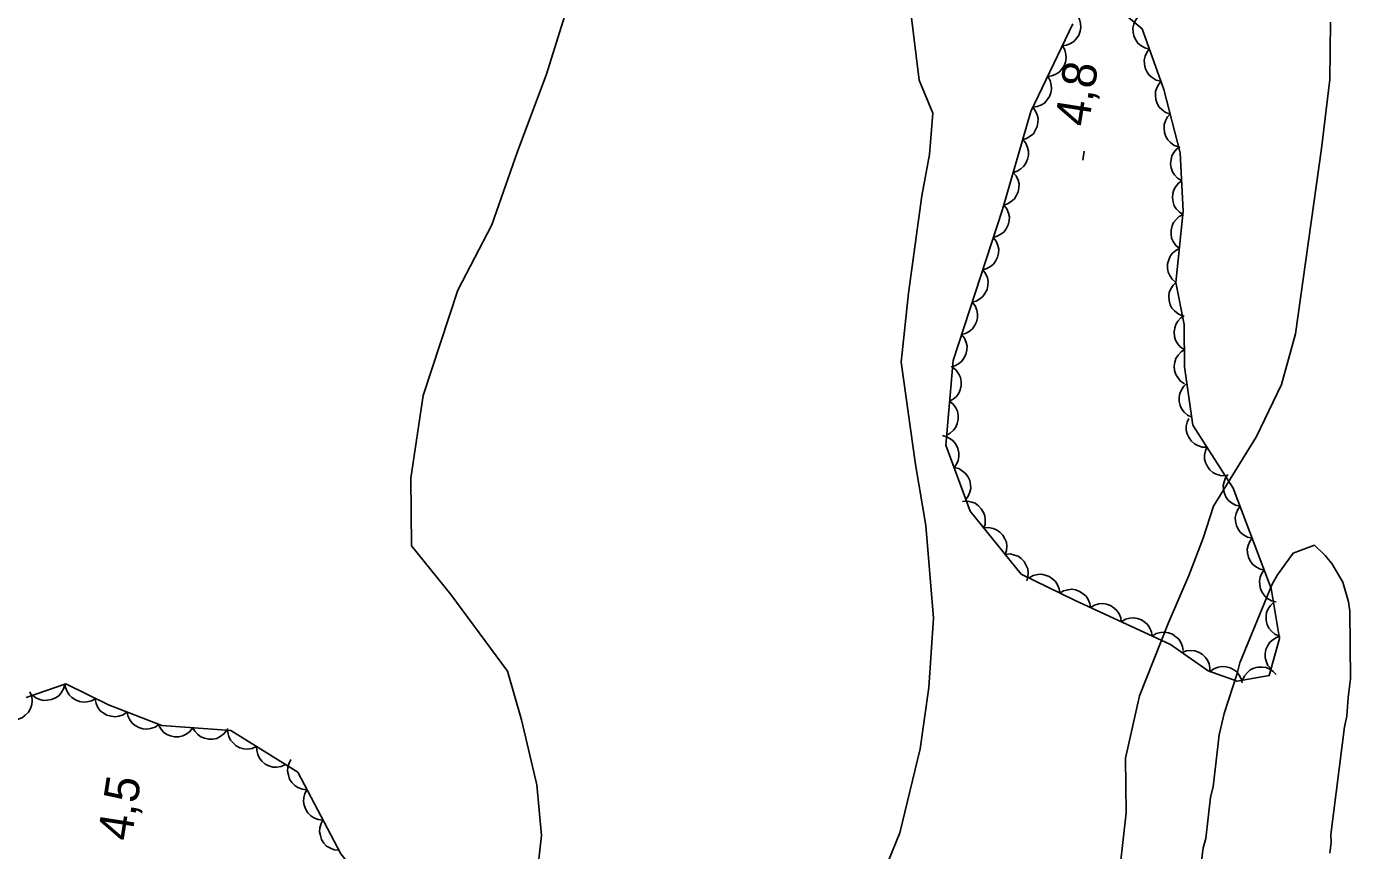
# Model space of a CAD drawing. Extents: x 282461 to 284471, y 5554090 to 5557646.
# Drawn here: x 283624.2 to 283739.9, y 5555426.5 to 5555498.5 of the extents above; entities that cross this region are included whole.
import ezdxf

# ---------------------------------------------------------------- set-up
doc = ezdxf.new("R2010")
doc.units = 0
for name, color, linetype in [('Niveau 1', 7, 'Continuous'), ('Niveau 2', 7, 'Continuous'), ('Niveau 3', 7, 'Continuous'), ('Niveau 44', 7, 'Continuous')]:
    doc.layers.add(name, color=color, linetype=linetype)

msp = doc.modelspace()

# ---------------------------------------------------------------- linework, layer by layer
at = {"layer": 'Niveau 1'}
for points in [[(283671.98, 5555501.82), (283669.62, 5555494.24), (283667.13, 5555487.59), (283664.88, 5555481.18), (283661.92, 5555475.45), (283658.88, 5555466.24), (283657.8, 5555459.03), (283657.87, 5555453.11), (283661.29, 5555448.85), (283666.26, 5555442.17), (283667.47, 5555437.89), (283668.81, 5555432.21), (283669.21, 5555427.8), (283668.69, 5555423.15)], [(283698.49, 5555423.02), (283700.53, 5555428.04), (283702.31, 5555435.38), (283703.07, 5555440.73), (283703.46, 5555446.78), (283702.79, 5555454.9), (283701.91, 5555460.23), (283700.65, 5555469.16), (283701.28, 5555475.21), (283702.46, 5555483.71), (283703.12, 5555487.32), (283703.43, 5555490.92), (283702.23, 5555493.81), (283701.46, 5555499.96)], [(283719.78, 5555425.12), (283720.31, 5555429.78), (283720.26, 5555434.54), (283721.48, 5555440.01), (283723.97, 5555446.31), (283725.79, 5555450.52), (283727.03, 5555453.78), (283727.93, 5555456.58), (283731.7, 5555462.67), (283733.87, 5555467.22), (283735.1, 5555471.65), (283737.36, 5555487.83), (283738.11, 5555493.88), (283738.17, 5555498.88)]]:
    msp.add_lwpolyline(points, dxfattribs=at)
at = {"layer": 'Niveau 2'}
msp.add_lwpolyline([(283726.18, 5555420.09), (283727.04, 5555426.71), (283727.26, 5555427.53), (283727.69, 5555431.13), (283727.91, 5555432.06), (283728.44, 5555436.59), (283728.88, 5555438.46), (283730.01, 5555441.95), (283730.23, 5555442.88), (283733.06, 5555449.76), (283733.52, 5555450.58), (283734.89, 5555452.46), (283736.75, 5555453.17), (283737.69, 5555452.26), (283738.28, 5555451.57), (283739.23, 5555449.95), (283739.72, 5555448.22), (283739.84, 5555447.4), (283739.91, 5555441.48), (283739.69, 5555439.86), (283739.6, 5555438.23), (283739.37, 5555437.3), (283738.2, 5555427.88), (283738.21, 5555427.19), (283738.1, 5555426.26)], dxfattribs=at)
at = {"layer": 'Niveau 3'}
msp.add_line((283716.53, 5555486.83), (283716.65, 5555487.62), dxfattribs=at)
at = {"layer": 'Niveau 44'}
for points in [[(283724.65, 5555476.14), (283725.3, 5555482.38), (283725.03, 5555487.47), (283723.59, 5555493), (283721.7, 5555498.31), (283718.42, 5555501.06)], [(283716.02, 5555499.51), (283716.23, 5555499.15), (283716.32, 5555498.76), (283716.36, 5555498.43), (283716.29, 5555498.09), (283716.16, 5555497.74), (283715.94, 5555497.43), (283715.73, 5555497.19), (283715.43, 5555497.01), (283715.09, 5555496.88), (283714.74, 5555496.82)], [(283722.33, 5555496.53), (283721.93, 5555496.63), (283721.59, 5555496.84), (283721.33, 5555497.05), (283721.14, 5555497.34), (283720.98, 5555497.67), (283720.92, 5555498.05), (283720.9, 5555498.37), (283720.98, 5555498.71), (283721.12, 5555499.05), (283721.34, 5555499.33)], [(283715.65, 5555498.73), (283711.99, 5555491.08), (283709.5, 5555482.51), (283705.19, 5555469.31), (283704.55, 5555461.92), (283706.68, 5555456.15), (283711.14, 5555450.64), (283715.8, 5555448.36), (283724.19, 5555444.48), (283727.46, 5555442.19), (283730.02, 5555441.29), (283732.81, 5555441.77), (283733.71, 5555445.01), (283732.98, 5555449.39), (283729.66, 5555458.15), (283726.14, 5555463.67), (283725.4, 5555468.75), (283725.38, 5555472.45), (283724.65, 5555476.14)], [(283714.74, 5555496.82), (283714.95, 5555496.46), (283715.04, 5555496.07), (283715.07, 5555495.75), (283715.01, 5555495.4), (283714.88, 5555495.06), (283714.66, 5555494.75), (283714.45, 5555494.51), (283714.15, 5555494.33), (283713.81, 5555494.19), (283713.45, 5555494.14)], [(283723.33, 5555493.73), (283722.93, 5555493.83), (283722.59, 5555494.04), (283722.33, 5555494.25), (283722.13, 5555494.53), (283721.98, 5555494.87), (283721.92, 5555495.24), (283721.89, 5555495.56), (283721.98, 5555495.9), (283722.12, 5555496.24), (283722.33, 5555496.53)], [(283713.45, 5555494.14), (283713.66, 5555493.78), (283713.76, 5555493.39), (283713.79, 5555493.06), (283713.72, 5555492.72), (283713.6, 5555492.38), (283713.38, 5555492.06), (283713.16, 5555491.82), (283712.86, 5555491.64), (283712.52, 5555491.51), (283712.17, 5555491.45)], [(283724.15, 5555490.87), (283723.75, 5555491), (283723.43, 5555491.24), (283723.19, 5555491.47), (283723.02, 5555491.78), (283722.9, 5555492.12), (283722.87, 5555492.5), (283722.87, 5555492.82), (283722.99, 5555493.15), (283723.16, 5555493.48), (283723.4, 5555493.75)], [(283712.11, 5555491.48), (283712.37, 5555491.16), (283712.53, 5555490.79), (283712.61, 5555490.47), (283712.6, 5555490.12), (283712.53, 5555489.76), (283712.37, 5555489.42), (283712.2, 5555489.14), (283711.93, 5555488.92), (283711.61, 5555488.73), (283711.27, 5555488.62)], [(283724.9, 5555487.99), (283724.5, 5555488.12), (283724.18, 5555488.36), (283723.94, 5555488.59), (283723.77, 5555488.9), (283723.65, 5555489.24), (283723.62, 5555489.62), (283723.62, 5555489.94), (283723.74, 5555490.27), (283723.91, 5555490.6), (283724.15, 5555490.87)], [(283711.27, 5555488.62), (283711.54, 5555488.3), (283711.7, 5555487.93), (283711.78, 5555487.61), (283711.77, 5555487.26), (283711.7, 5555486.9), (283711.54, 5555486.56), (283711.37, 5555486.29), (283711.1, 5555486.06), (283710.78, 5555485.87), (283710.44, 5555485.76)], [(283725.16, 5555485.03), (283724.8, 5555485.24), (283724.53, 5555485.54), (283724.35, 5555485.81), (283724.24, 5555486.15), (283724.19, 5555486.51), (283724.23, 5555486.89), (283724.31, 5555487.2), (283724.48, 5555487.5), (283724.72, 5555487.79), (283725, 5555488)], [(283710.44, 5555485.76), (283710.71, 5555485.44), (283710.87, 5555485.07), (283710.95, 5555484.75), (283710.94, 5555484.41), (283710.87, 5555484.05), (283710.71, 5555483.7), (283710.54, 5555483.43), (283710.27, 5555483.2), (283709.95, 5555483.01), (283709.61, 5555482.9)], [(283725.32, 5555482.06), (283724.96, 5555482.27), (283724.69, 5555482.57), (283724.51, 5555482.84), (283724.4, 5555483.17), (283724.35, 5555483.54), (283724.39, 5555483.92), (283724.46, 5555484.23), (283724.64, 5555484.53), (283724.87, 5555484.81), (283725.16, 5555485.03)], [(283709.63, 5555482.9), (283709.88, 5555482.57), (283710.03, 5555482.2), (283710.1, 5555481.88), (283710.08, 5555481.53), (283710, 5555481.17), (283709.82, 5555480.83), (283709.64, 5555480.57), (283709.37, 5555480.35), (283709.05, 5555480.17), (283708.7, 5555480.07)], [(283724.96, 5555479.1), (283724.64, 5555479.37), (283724.42, 5555479.7), (283724.28, 5555480), (283724.23, 5555480.35), (283724.23, 5555480.71), (283724.33, 5555481.08), (283724.45, 5555481.38), (283724.68, 5555481.65), (283724.95, 5555481.89), (283725.27, 5555482.06)], [(283708.7, 5555480.07), (283708.96, 5555479.74), (283709.1, 5555479.37), (283709.18, 5555479.05), (283709.16, 5555478.7), (283709.07, 5555478.34), (283708.9, 5555478.01), (283708.72, 5555477.74), (283708.44, 5555477.52), (283708.12, 5555477.34), (283707.78, 5555477.24)], [(283724.65, 5555476.14), (283724.33, 5555476.41), (283724.11, 5555476.74), (283723.97, 5555477.04), (283723.92, 5555477.39), (283723.92, 5555477.75), (283724.03, 5555478.12), (283724.15, 5555478.42), (283724.37, 5555478.69), (283724.64, 5555478.93), (283724.96, 5555479.1)], [(283707.78, 5555477.24), (283708.03, 5555476.91), (283708.18, 5555476.54), (283708.25, 5555476.22), (283708.23, 5555475.87), (283708.15, 5555475.51), (283707.97, 5555475.18), (283707.79, 5555474.91), (283707.52, 5555474.69), (283707.2, 5555474.51), (283706.86, 5555474.41)], [(283725.23, 5555473.22), (283724.85, 5555473.38), (283724.54, 5555473.64), (283724.31, 5555473.88), (283724.16, 5555474.19), (283724.06, 5555474.55), (283724.05, 5555474.93), (283724.07, 5555475.25), (283724.21, 5555475.57), (283724.4, 5555475.89), (283724.65, 5555476.14)], [(283706.86, 5555474.41), (283707.11, 5555474.08), (283707.25, 5555473.71), (283707.33, 5555473.39), (283707.31, 5555473.04), (283707.23, 5555472.68), (283707.05, 5555472.35), (283706.87, 5555472.08), (283706.6, 5555471.86), (283706.28, 5555471.68), (283705.93, 5555471.58)], [(283725.39, 5555470.26), (283725.05, 5555470.49), (283724.79, 5555470.8), (283724.62, 5555471.08), (283724.53, 5555471.42), (283724.49, 5555471.78), (283724.56, 5555472.16), (283724.64, 5555472.47), (283724.83, 5555472.76), (283725.08, 5555473.03), (283725.38, 5555473.24)], [(283705.93, 5555471.58), (283706.19, 5555471.26), (283706.33, 5555470.88), (283706.41, 5555470.56), (283706.39, 5555470.21), (283706.3, 5555469.85), (283706.13, 5555469.52), (283705.95, 5555469.25), (283705.67, 5555469.03), (283705.35, 5555468.85), (283705.01, 5555468.75)], [(283725.41, 5555467.28), (283725.06, 5555467.51), (283724.81, 5555467.83), (283724.64, 5555468.1), (283724.54, 5555468.44), (283724.51, 5555468.81), (283724.57, 5555469.18), (283724.66, 5555469.49), (283724.85, 5555469.79), (283725.1, 5555470.06), (283725.39, 5555470.26)], [(283705.14, 5555468.73), (283705.46, 5555468.47), (283705.69, 5555468.13), (283705.83, 5555467.84), (283705.89, 5555467.49), (283705.89, 5555467.13), (283705.8, 5555466.76), (283705.68, 5555466.46), (283705.47, 5555466.18), (283705.19, 5555465.94), (283704.88, 5555465.76)], [(283726.04, 5555464.35), (283725.67, 5555464.53), (283725.37, 5555464.81), (283725.16, 5555465.06), (283725.02, 5555465.38), (283724.94, 5555465.74), (283724.95, 5555466.12), (283724.99, 5555466.44), (283725.14, 5555466.75), (283725.35, 5555467.06), (283725.61, 5555467.3)], [(283704.88, 5555465.76), (283705.2, 5555465.5), (283705.43, 5555465.17), (283705.58, 5555464.87), (283705.64, 5555464.53), (283705.64, 5555464.16), (283705.54, 5555463.8), (283705.43, 5555463.49), (283705.21, 5555463.22), (283704.94, 5555462.97), (283704.63, 5555462.8)], [(283727.37, 5555461.74), (283726.95, 5555461.75), (283726.57, 5555461.88), (283726.28, 5555462.03), (283726.02, 5555462.26), (283725.8, 5555462.55), (283725.65, 5555462.9), (283725.56, 5555463.21), (283725.56, 5555463.56), (283725.63, 5555463.92), (283725.77, 5555464.25)], [(283704.25, 5555462.75), (283704.65, 5555462.65), (283704.99, 5555462.44), (283705.25, 5555462.24), (283705.45, 5555461.95), (283705.61, 5555461.62), (283705.68, 5555461.25), (283705.7, 5555460.92), (283705.62, 5555460.58), (283705.48, 5555460.24), (283705.28, 5555459.95)], [(283728.97, 5555459.23), (283728.55, 5555459.25), (283728.17, 5555459.37), (283727.88, 5555459.52), (283727.62, 5555459.75), (283727.4, 5555460.04), (283727.25, 5555460.39), (283727.16, 5555460.7), (283727.16, 5555461.05), (283727.23, 5555461.42), (283727.37, 5555461.74)], [(283705.28, 5555459.95), (283705.68, 5555459.86), (283706.02, 5555459.65), (283706.28, 5555459.45), (283706.48, 5555459.16), (283706.64, 5555458.83), (283706.71, 5555458.46), (283706.73, 5555458.13), (283706.66, 5555457.79), (283706.51, 5555457.45), (283706.31, 5555457.16)], [(283730.26, 5555456.57), (283729.86, 5555456.66), (283729.51, 5555456.87), (283729.25, 5555457.07), (283729.05, 5555457.35), (283728.89, 5555457.68), (283728.81, 5555458.06), (283728.78, 5555458.38), (283728.86, 5555458.72), (283729, 5555459.06), (283729.2, 5555459.35)], [(283706, 5555456.99), (283706.41, 5555457.02), (283706.81, 5555456.94), (283707.12, 5555456.83), (283707.4, 5555456.62), (283707.65, 5555456.36), (283707.84, 5555456.03), (283707.97, 5555455.73), (283708, 5555455.38), (283707.98, 5555455.02), (283707.87, 5555454.68)], [(283731.31, 5555453.79), (283730.91, 5555453.88), (283730.56, 5555454.08), (283730.3, 5555454.29), (283730.1, 5555454.57), (283729.94, 5555454.9), (283729.87, 5555455.27), (283729.84, 5555455.6), (283729.92, 5555455.94), (283730.05, 5555456.28), (283730.26, 5555456.57)], [(283707.87, 5555454.68), (283708.29, 5555454.71), (283708.68, 5555454.63), (283708.99, 5555454.52), (283709.27, 5555454.31), (283709.53, 5555454.05), (283709.71, 5555453.72), (283709.84, 5555453.42), (283709.87, 5555453.07), (283709.85, 5555452.7), (283709.75, 5555452.36)], [(283732.37, 5555451), (283731.97, 5555451.1), (283731.62, 5555451.3), (283731.36, 5555451.5), (283731.15, 5555451.79), (283731, 5555452.12), (283730.92, 5555452.49), (283730.89, 5555452.81), (283730.97, 5555453.15), (283731.11, 5555453.49), (283731.31, 5555453.79)], [(283709.75, 5555452.36), (283710.16, 5555452.4), (283710.55, 5555452.31), (283710.86, 5555452.2), (283711.14, 5555452), (283711.4, 5555451.73), (283711.58, 5555451.4), (283711.71, 5555451.11), (283711.75, 5555450.76), (283711.72, 5555450.39), (283711.62, 5555450.05)], [(283711.82, 5555450.31), (283712.18, 5555450.51), (283712.58, 5555450.6), (283712.9, 5555450.63), (283713.24, 5555450.56), (283713.59, 5555450.43), (283713.89, 5555450.21), (283714.14, 5555450), (283714.31, 5555449.69), (283714.45, 5555449.35), (283714.5, 5555449)], [(283733.42, 5555448.22), (283733.02, 5555448.32), (283732.67, 5555448.52), (283732.41, 5555448.72), (283732.21, 5555449), (283732.05, 5555449.33), (283731.98, 5555449.71), (283731.95, 5555450.03), (283732.02, 5555450.37), (283732.16, 5555450.71), (283732.37, 5555451)], [(283714.48, 5555448.97), (283714.84, 5555449.18), (283715.23, 5555449.28), (283715.55, 5555449.32), (283715.9, 5555449.26), (283716.24, 5555449.13), (283716.56, 5555448.92), (283716.8, 5555448.71), (283716.99, 5555448.41), (283717.13, 5555448.07), (283717.18, 5555447.72)], [(283717.18, 5555447.72), (283717.54, 5555447.93), (283717.93, 5555448.03), (283718.26, 5555448.07), (283718.6, 5555448.01), (283718.94, 5555447.89), (283719.26, 5555447.67), (283719.5, 5555447.46), (283719.69, 5555447.16), (283719.83, 5555446.82), (283719.88, 5555446.47)], [(283733.67, 5555445.22), (283733.3, 5555445.39), (283733, 5555445.66), (283732.78, 5555445.91), (283732.64, 5555446.23), (283732.55, 5555446.58), (283732.55, 5555446.96), (283732.58, 5555447.28), (283732.72, 5555447.6), (283732.93, 5555447.91), (283733.19, 5555448.16)], [(283719.88, 5555446.47), (283720.24, 5555446.69), (283720.63, 5555446.78), (283720.96, 5555446.82), (283721.3, 5555446.76), (283721.64, 5555446.64), (283721.96, 5555446.42), (283722.2, 5555446.21), (283722.39, 5555445.91), (283722.53, 5555445.57), (283722.59, 5555445.22)], [(283722.59, 5555445.22), (283722.94, 5555445.44), (283723.33, 5555445.53), (283723.66, 5555445.57), (283724, 5555445.51), (283724.35, 5555445.39), (283724.66, 5555445.17), (283724.91, 5555444.96), (283725.09, 5555444.67), (283725.23, 5555444.32), (283725.29, 5555443.97)], [(283732.97, 5555442.35), (283732.7, 5555442.66), (283732.54, 5555443.03), (283732.45, 5555443.35), (283732.46, 5555443.7), (283732.52, 5555444.06), (283732.68, 5555444.4), (283732.85, 5555444.68), (283733.12, 5555444.91), (283733.43, 5555445.1), (283733.77, 5555445.22)], [(283725.18, 5555443.79), (283725.57, 5555443.93), (283725.97, 5555443.96), (283726.3, 5555443.94), (283726.62, 5555443.82), (283726.94, 5555443.64), (283727.21, 5555443.37), (283727.42, 5555443.12), (283727.55, 5555442.8), (283727.62, 5555442.44), (283727.62, 5555442.08)], [(283727.64, 5555442.13), (283727.97, 5555442.37), (283728.35, 5555442.51), (283728.68, 5555442.58), (283729.02, 5555442.55), (283729.38, 5555442.46), (283729.71, 5555442.27), (283729.98, 5555442.09), (283730.19, 5555441.81), (283730.36, 5555441.48), (283730.45, 5555441.14)], [(283730.47, 5555441.37), (283730.64, 5555441.74), (283730.91, 5555442.05), (283731.15, 5555442.26), (283731.47, 5555442.41), (283731.82, 5555442.5), (283732.2, 5555442.5), (283732.53, 5555442.47), (283732.85, 5555442.33), (283733.15, 5555442.13), (283733.4, 5555441.87)], [(283624.53, 5555440.35), (283624.68, 5555439.96), (283624.71, 5555439.56), (283624.69, 5555439.23), (283624.57, 5555438.9), (283624.39, 5555438.58), (283624.12, 5555438.31), (283623.87, 5555438.1), (283623.54, 5555437.97), (283623.18, 5555437.89), (283622.82, 5555437.9)], [(283655.21, 5555421.81), (283651.69, 5555426.18), (283647.92, 5555433.32), (283642.09, 5555436.97), (283636.05, 5555437.4), (283631.39, 5555439.22), (283627.67, 5555441.04), (283624.19, 5555439.86)], [(283627.58, 5555441.01), (283627.47, 5555440.61), (283627.26, 5555440.27), (283627.05, 5555440.01), (283626.76, 5555439.82), (283626.42, 5555439.67), (283626.04, 5555439.61), (283625.72, 5555439.6), (283625.38, 5555439.68), (283625.04, 5555439.84), (283624.75, 5555440.05)], [(283630.27, 5555439.77), (283629.91, 5555439.56), (283629.52, 5555439.47), (283629.19, 5555439.44), (283628.85, 5555439.51), (283628.5, 5555439.64), (283628.19, 5555439.86), (283627.95, 5555440.08), (283627.77, 5555440.38), (283627.64, 5555440.72), (283627.59, 5555441.08)], [(283633.01, 5555438.59), (283632.67, 5555438.35), (283632.29, 5555438.23), (283631.96, 5555438.17), (283631.61, 5555438.21), (283631.26, 5555438.31), (283630.93, 5555438.51), (283630.67, 5555438.7), (283630.47, 5555438.99), (283630.31, 5555439.32), (283630.23, 5555439.67)], [(283635.8, 5555437.5), (283635.46, 5555437.26), (283635.07, 5555437.14), (283634.75, 5555437.08), (283634.4, 5555437.12), (283634.04, 5555437.23), (283633.72, 5555437.42), (283633.46, 5555437.62), (283633.25, 5555437.9), (283633.09, 5555438.24), (283633.01, 5555438.59)], [(283638.76, 5555437.21), (283638.5, 5555436.88), (283638.17, 5555436.65), (283637.88, 5555436.5), (283637.53, 5555436.43), (283637.17, 5555436.43), (283636.8, 5555436.52), (283636.49, 5555436.63), (283636.21, 5555436.84), (283635.96, 5555437.11), (283635.78, 5555437.42)], [(283641.74, 5555436.99), (283641.48, 5555436.67), (283641.15, 5555436.44), (283640.86, 5555436.28), (283640.51, 5555436.22), (283640.15, 5555436.21), (283639.78, 5555436.3), (283639.47, 5555436.41), (283639.19, 5555436.63), (283638.94, 5555436.9), (283638.76, 5555437.21)], [(283644.33, 5555435.57), (283643.94, 5555435.4), (283643.54, 5555435.35), (283643.21, 5555435.36), (283642.88, 5555435.46), (283642.55, 5555435.63), (283642.27, 5555435.88), (283642.05, 5555436.12), (283641.9, 5555436.44), (283641.81, 5555436.8), (283641.79, 5555437.16)], [(283646.86, 5555433.99), (283646.48, 5555433.82), (283646.08, 5555433.77), (283645.75, 5555433.77), (283645.41, 5555433.88), (283645.08, 5555434.04), (283644.8, 5555434.3), (283644.58, 5555434.54), (283644.43, 5555434.86), (283644.34, 5555435.21), (283644.33, 5555435.57)], [(283648.73, 5555431.79), (283648.32, 5555431.83), (283647.94, 5555431.99), (283647.66, 5555432.16), (283647.42, 5555432.42), (283647.22, 5555432.73), (283647.11, 5555433.09), (283647.04, 5555433.41), (283647.07, 5555433.76), (283647.17, 5555434.11), (283647.33, 5555434.43)], [(283650.12, 5555429.14), (283649.71, 5555429.19), (283649.34, 5555429.35), (283649.06, 5555429.52), (283648.82, 5555429.77), (283648.62, 5555430.08), (283648.5, 5555430.45), (283648.43, 5555430.76), (283648.47, 5555431.11), (283648.56, 5555431.47), (283648.73, 5555431.79)], [(283651.52, 5555426.5), (283651.11, 5555426.55), (283650.73, 5555426.71), (283650.45, 5555426.87), (283650.21, 5555427.13), (283650.01, 5555427.44), (283649.9, 5555427.8), (283649.83, 5555428.12), (283649.86, 5555428.47), (283649.96, 5555428.83), (283650.12, 5555429.14)]]:
    msp.add_lwpolyline(points, dxfattribs=at)

# ---------------------------------------------------------------- texts
at = {"layer": 'Niveau 3'}
for s, p in [('4,8  ', (283717.01, 5555489.67)), ('4,5  ', (283633.38, 5555427.23))]:
    msp.add_text(s, height=3, rotation=81.0957, dxfattribs=at).set_placement(p)

doc.saveas('drawing.dxf')
